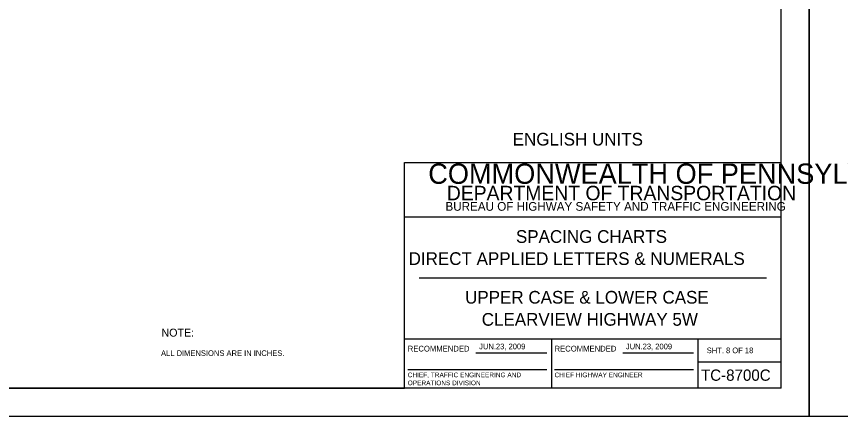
# Model space of a CAD drawing. Extents: x 637580 to 641849, y 297270 to 299646.
# Drawn here: x 638841.2 to 639278.9, y 297269.6 to 297482.3 of the extents above; entities that cross this region are included whole.
import ezdxf

# ---------------------------------------------------------------- set-up
doc = ezdxf.new("R2010")
doc.units = 0
for name, color, linetype in [('1', 7, 'Continuous'), ('2', 7, 'Continuous'), ('XCS-GRID-HVGL', 7, 'Continuous')]:
    doc.layers.add(name, color=color, linetype=linetype)

msp = doc.modelspace()

# ---------------------------------------------------------------- linework, layer by layer
at = {"layer": '1'}
for p, q in [((639247.31, 297284.63), (639247.31, 297848.63)), ((639047.31, 297284.63), (639047.31, 297404.63)), ((639047.31, 297404.63), (639247.31, 297404.63)), ((639247.31, 297375.63), (639047.31, 297375.63)), ((639055.06, 297343.31), (639239.56, 297343.31)), ((639047.31, 297311), (639247.31, 297311)), ((639125.31, 297311), (639125.31, 297284.63)), ((639203.19, 297284.63), (639203.19, 297311)), ((639085.24, 297303.57), (639122.87, 297303.57)), ((639163.24, 297303.57), (639200.87, 297303.57)), ((639203.19, 297298.63), (639247.31, 297298.63)), ((639048.99, 297294.68), (639122.87, 297294.68)), ((639126.99, 297294.68), (639200.87, 297294.68)), ((639247.31, 297284.63), (638461.31, 297284.63)), ((638461.31, 297284.63), (639047.31, 297284.63))]:
    msp.add_line(p, q, dxfattribs=at)
at = {"layer": 'XCS-GRID-HVGL'}
for points in [[(638421.31, 297863.63), (639262.31, 297863.63), (639262.31, 297269.63), (638421.31, 297269.63)], [(639262.31, 297863.63), (640103.31, 297863.63), (640103.31, 297269.63), (639262.31, 297269.63)]]:
    msp.add_lwpolyline(points, close=True, dxfattribs=at)

# ---------------------------------------------------------------- texts
at = {"layer": '1'}
for s, height, p in [('COMMONWEALTH OF PENNSYLVANIA', 10.7828, (639059.9, 297393.36)), ('DEPARTMENT OF TRANSPORTATION', 7.6837, (639069.76, 297384.61)), ('BUREAU OF HIGHWAY SAFETY AND TRAFFIC ENGINEERING', 4.6253, (639069.04, 297379.04)), ('SPACING CHARTS', 6.75, (639106.47, 297361.97)), ('DIRECT APPLIED LETTERS & NUMERALS', 6.75, (639049.47, 297350.22)), ('UPPER CASE & LOWER CASE', 6.75, (639079.47, 297329.66)), ('CLEARVIEW HIGHWAY 5W', 6.75, (639088.3, 297317.91)), ('RECOMMENDED', 3.048, (639048.99, 297304.2)), ('RECOMMENDED', 3.048, (639126.99, 297304.2)), ('SHT. 8 OF 18', 3, (639207.82, 297303.31)), ('CHIEF, TRAFFIC ENGINEERING AND', 2.5, (639048.99, 297290.51)), ('CHIEF HIGHWAY ENGINEER', 2.5, (639126.99, 297290.51)), ('TC-8700C', 6, (639204.77, 297288.63)), ('OPERATIONS DIVISION', 2.5, (639048.99, 297286.26))]:
    msp.add_text(s, height=height, dxfattribs=at).set_placement(p)
at = {"layer": '2'}
for s, height, p in [('ENGLISH UNITS', 6.75, (639104.74, 297413.72)), ('NOTE:', 4.25, (638918.16, 297312.1)), ('JUN.23, 2009', 3, (639086.93, 297305.39)), ('ALL DIMENSIONS ARE IN INCHES.', 3, (638917.94, 297301.83))]:
    msp.add_text(s, height=height, dxfattribs=at).set_placement(p)
msp.add_text('JUN.23, 2009', height=3, rotation=360, dxfattribs=at).set_placement((639164.88, 297305.39))

doc.saveas('drawing.dxf')
